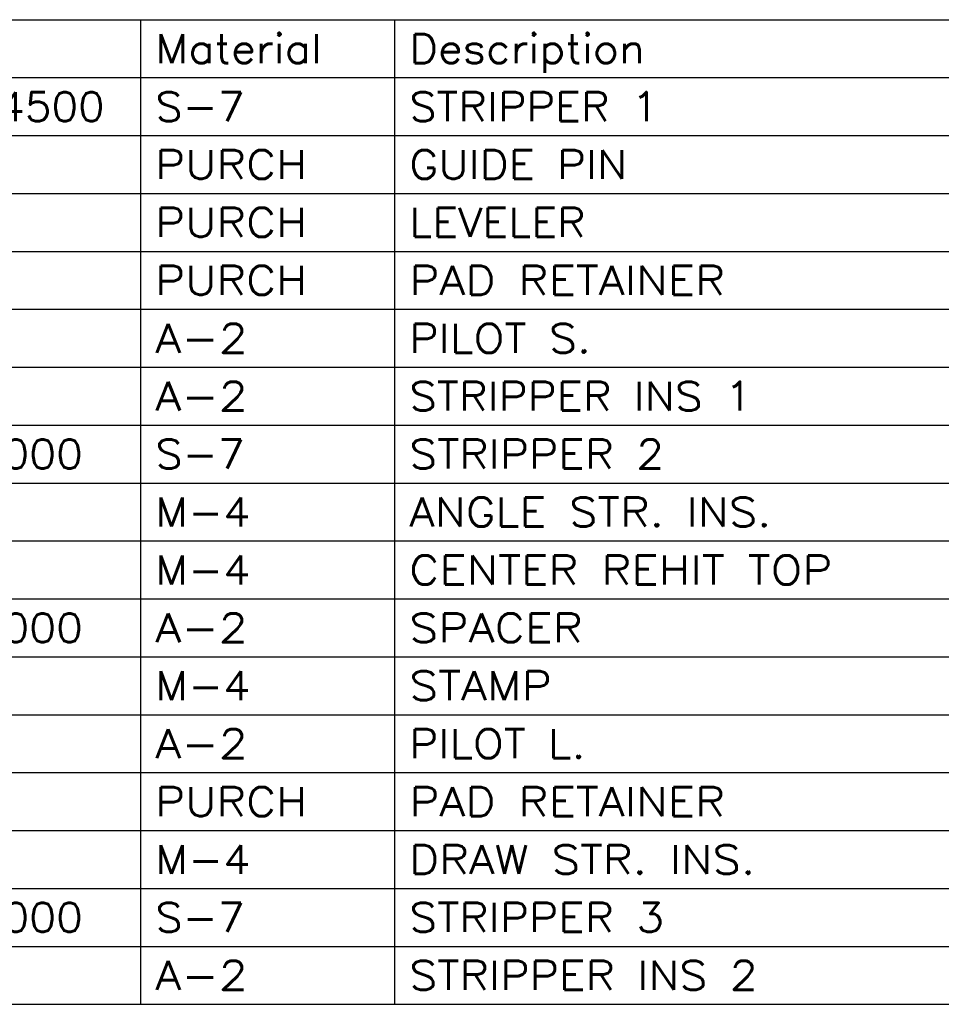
# Model space of a CAD drawing. Header units: inches. Extents: x 3 to 351, y 4 to 271.
# Tile 469 of 530: x 240.14 to 243.9, y 207.21 to 211.23. Entities that reach past the tile are written whole.
import ezdxf
from ezdxf.enums import TextEntityAlignment as Align

# ---------------------------------------------------------------- set-up
doc = ezdxf.new("R2010")
doc.units = ezdxf.units.IN
doc.header["$LTSCALE"] = 0.5
doc.header["$MEASUREMENT"] = 0
doc.layers.add('MFB', color=7, linetype='Continuous')
doc.styles.add('VERO0-Simplex', font='simplex_.ttf')

msp = doc.modelspace()

# ---------------------------------------------------------------- linework, layer by layer
at = {"layer": 'MFB', "color": 56, "linetype": 'Continuous'}
for p, q in [((236.4349, 211.2254), (246.8606, 211.2254)), ((240.6372, 207.2096), (240.6372, 211.2254)), ((241.6724, 207.2096), (241.6724, 211.2254)), ((236.4349, 210.9892), (246.8606, 210.9892)), ((236.4349, 210.7529), (246.8606, 210.7529)), ((236.4349, 210.5167), (246.8606, 210.5167)), ((236.4349, 210.2805), (246.8606, 210.2805)), ((236.4349, 210.0443), (246.8606, 210.0443)), ((236.4349, 209.8081), (246.8606, 209.8081)), ((236.4349, 209.5718), (246.8606, 209.5718)), ((236.4349, 209.3356), (246.8606, 209.3356)), ((236.4349, 209.0994), (246.8606, 209.0994)), ((236.4349, 208.8632), (246.8606, 208.8632)), ((236.4349, 208.627), (246.8606, 208.627)), ((236.4349, 208.3907), (246.8606, 208.3907)), ((236.4349, 208.1545), (246.8606, 208.1545)), ((236.4349, 207.9183), (246.8606, 207.9183)), ((236.4349, 207.6821), (246.8606, 207.6821)), ((236.4349, 207.4459), (246.8606, 207.4459)), ((236.4349, 207.2096), (246.8606, 207.2096))]:
    msp.add_line(p, q, dxfattribs=at)

# ---------------------------------------------------------------- texts
at = {"layer": 'MFB', "color": 7, "linetype": 'Continuous', "style": 'VERO0-Simplex'}
for s, width, p, p2 in [('Material', 0.99902, (240.6962, 211.0482), (241.3753, 211.0482)), ('Description', 0.998935, (241.7315, 211.0482), (242.6922, 211.0482)), ('1.2500x9.5000x13.4500', 1.000384, (238.4094, 210.812), (240.4896, 210.812)), ('S-7', 1.000232, (240.6962, 210.812), (241.0616, 210.812)), ('STRIPPER 1', 0.999005, (241.7315, 210.812), (242.7484, 210.812)), ('PURCH', 0.998863, (240.6962, 210.5758), (241.3157, 210.5758)), ('GUIDE PIN', 0.998652, (241.7315, 210.5758), (242.6208, 210.5758)), ('PURCH', 0.998863, (240.6962, 210.3396), (241.3157, 210.3396)), ('LEVELER', 0.999254, (241.7315, 210.3396), (242.4502, 210.3396)), ('PURCH', 0.998863, (240.6962, 210.1033), (241.3157, 210.1033)), ('PAD RETAINER', 0.998971, (241.7315, 210.1033), (243.0196, 210.1033)), ('A-2', 1.000039, (240.6962, 209.8671), (241.0728, 209.8671)), ('PILOT S.', 0.999574, (241.7315, 209.8671), (242.4721, 209.8671)), ('A-2', 1.000039, (240.6962, 209.6309), (241.0728, 209.6309)), ('STRIPPER INS 1', 0.999048, (241.7315, 209.6309), (243.1296, 209.6309)), ('2.2500x8.1000x9.5000', 1.000384, (238.4094, 209.3947), (240.4011, 209.3947)), ('S-7', 1.000232, (240.6962, 209.3947), (241.0616, 209.3947)), ('STRIPPER 2', 0.99904, (241.7315, 209.3947), (242.7706, 209.3947)), ('M-4', 1.000056, (240.6962, 209.1585), (241.0839, 209.1585)), ('ANGLE STR. INS.', 0.999518, (241.7315, 209.1585), (243.2077, 209.1585)), ('M-4', 1.000056, (240.6962, 208.9222), (241.0839, 208.9222)), ('CENTER REHIT TOP', 0.998978, (241.7315, 208.9222), (243.4563, 208.9222)), ('0.7500x0.7500x7.1000', 1.000384, (238.4094, 208.686), (240.4011, 208.686)), ('A-2', 1.000039, (240.6962, 208.686), (241.0728, 208.686)), ('SPACER', 0.99905, (241.7315, 208.686), (242.4395, 208.686)), ('M-4', 1.000056, (240.6962, 208.4498), (241.0839, 208.4498)), ('STAMP', 0.999811, (241.7315, 208.4498), (242.3126, 208.4498)), ('A-2', 1.000039, (240.6962, 208.2136), (241.0728, 208.2136)), ('PILOT L.', 0.999541, (241.7315, 208.2136), (242.4499, 208.2136)), ('PURCH', 0.998863, (240.6962, 207.9773), (241.3157, 207.9773)), ('PAD RETAINER', 0.998971, (241.7315, 207.9773), (243.0196, 207.9773)), ('M-4', 1.000056, (240.6962, 207.7411), (241.0839, 207.7411)), ('DRAW STR. INS.', 0.999483, (241.7315, 207.7411), (243.1414, 207.7411)), ('1.2500x4.5500x9.5000', 1.000384, (238.4094, 207.5049), (240.4011, 207.5049)), ('S-7', 1.000232, (240.6962, 207.5049), (241.0616, 207.5049)), ('STRIPPER 3', 0.99904, (241.7315, 207.5049), (242.7706, 207.5049)), ('A-2', 1.000039, (240.6962, 207.2687), (241.0728, 207.2687)), ('STRIPPER INS 2', 0.999073, (241.7315, 207.2687), (243.1518, 207.2687))]:
    msp.add_text(s, height=0.11811, dxfattribs=dict(at, width=width)).set_placement(p, p2, align=Align.FIT)

doc.saveas('drawing.dxf')
